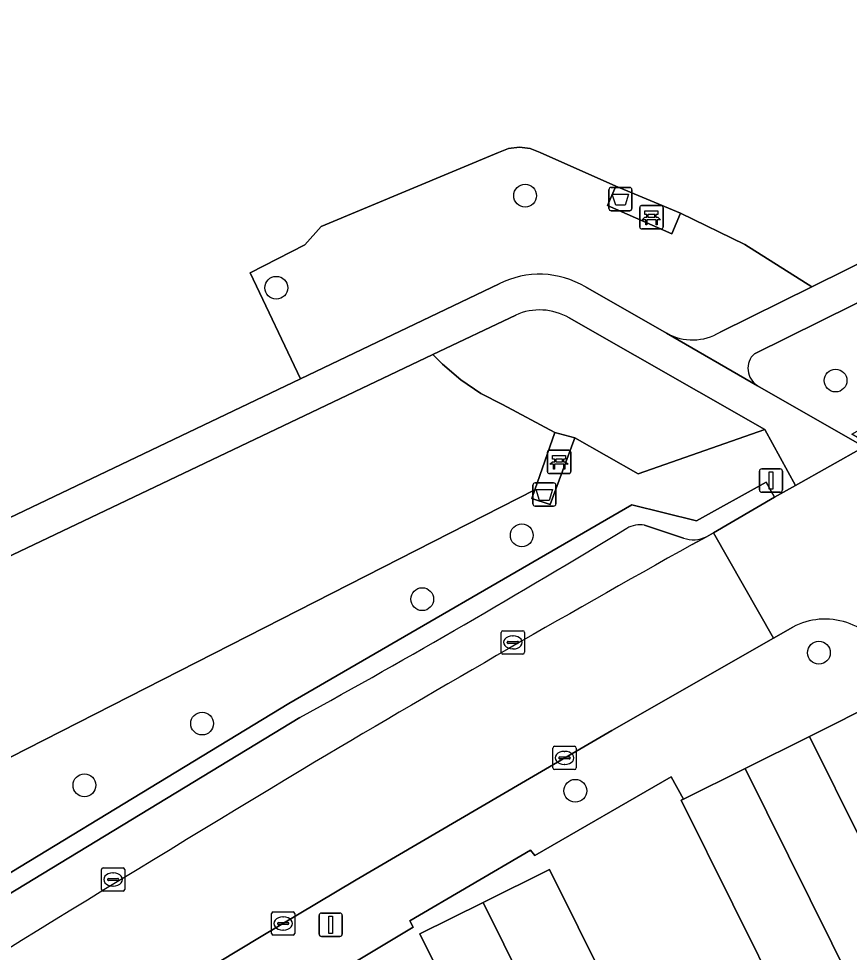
# Model space of a CAD drawing. Extents: x 157793 to 159380, y 380877 to 382313.
# Drawn here: x 158182.96 to 158218.59, y 381585.69 to 381625.72 of the extents above; entities that cross this region are included whole.
import ezdxf

# ---------------------------------------------------------------- set-up
doc = ezdxf.new("R2010")
doc.units = 0
for name, color, linetype in [('IMGEO_Afvalbak', 7, 'Continuous'), ('IMGEO_Bank', 7, 'Continuous'), ('IMGEO_Boom', 7, 'Continuous'), ('IMGEO_Erf', 7, 'Continuous'), ('IMGEO_Groenvoorziening', 7, 'Continuous'), ('IMGEO_Kolk', 7, 'Continuous'), ('IMGEO_Lichtmast', 7, 'Continuous'), ('IMGEO_Pand', 7, 'Continuous'), ('IMGEO_Parkeervlak_open', 7, 'Continuous'), ('IMGEO_Rijbaan_lokaal_open', 7, 'Continuous'), ('IMGEO_Voetpad_halfverhard', 7, 'Continuous'), ('IMGEO_Voetpad_open', 7, 'Continuous')]:
    doc.layers.add(name, color=color, linetype=linetype)

msp = doc.modelspace()

# ---------------------------------------------------------------- linework, layer by layer
at = {"layer": 'IMGEO_Afvalbak'}
for p, q in [((158208.377, 381618.483), (158209.167, 381618.483)), ((158209.167, 381618.483), (158208.377, 381618.483)), ((158208.277, 381617.583), (158208.277, 381618.383)), ((158208.277, 381618.383), (158208.277, 381617.583)), ((158209.267, 381618.383), (158209.267, 381617.583)), ((158209.267, 381617.583), (158209.267, 381618.383)), ((158209.167, 381617.483), (158208.377, 381617.483)), ((158208.377, 381617.483), (158209.167, 381617.483)), ((158205.015, 381604.919), (158205.015, 381605.719)), ((158205.015, 381605.719), (158205.015, 381604.919)), ((158205.115, 381605.819), (158205.905, 381605.819)), ((158205.905, 381605.819), (158205.115, 381605.819)), ((158206.005, 381605.719), (158206.005, 381604.919)), ((158206.005, 381604.919), (158206.005, 381605.719)), ((158205.905, 381604.819), (158205.115, 381604.819)), ((158205.115, 381604.819), (158205.905, 381604.819))]:
    msp.add_line(p, q, dxfattribs=at)
for points in [[(158208.42, 381618.197), (158209.124, 381618.197), (158208.975, 381617.727), (158208.569, 381617.727), (158208.42, 381618.197)], [(158205.158, 381605.533), (158205.862, 381605.533), (158205.713, 381605.063), (158205.307, 381605.063), (158205.158, 381605.533)]]:
    msp.add_lwpolyline(points, dxfattribs=at)
for centre, start, end in [((158208.377, 381618.383), 90, 180), ((158208.377, 381618.383), 90, 180), ((158209.167, 381618.383), 0, 90), ((158209.167, 381618.383), 360, 90), ((158208.377, 381617.583), 180, 270), ((158208.377, 381617.583), 180, 270), ((158209.167, 381617.583), 270, 0), ((158209.167, 381617.583), 270, 0), ((158205.115, 381605.719), 90, 180), ((158205.115, 381605.719), 90, 180), ((158205.905, 381605.719), 0, 90), ((158205.905, 381605.719), 360, 90), ((158205.115, 381604.919), 180, 270), ((158205.115, 381604.919), 180, 270), ((158205.905, 381604.919), 270, 0), ((158205.905, 381604.919), 270, 0)]:
    msp.add_arc(centre, 0.1, start, end, dxfattribs=at)
at = {"layer": 'IMGEO_Bank'}
for p, q in [((158209.6, 381616.777), (158209.6, 381617.618)), ((158209.6, 381617.618), (158209.6, 381616.777)), ((158209.675, 381617.702), (158210.516, 381617.702)), ((158210.516, 381617.702), (158209.675, 381617.702)), ((158210.6, 381617.627), (158210.6, 381616.786)), ((158210.6, 381616.786), (158210.6, 381617.627)), ((158209.909, 381617.208), (158209.909, 381617.314)), ((158209.953, 381617.314), (158209.953, 381617.208)), ((158210.241, 381617.32), (158209.959, 381617.32)), ((158210.247, 381617.208), (158210.247, 381617.314)), ((158210.291, 381617.314), (158210.291, 381617.208)), ((158210.297, 381617.1), (158209.904, 381617.1)), ((158209.959, 381617.202), (158210.241, 381617.202)), ((158210.525, 381616.702), (158209.684, 381616.702)), ((158209.684, 381616.702), (158210.525, 381616.702)), ((158205.717, 381607.214), (158206.558, 381607.214)), ((158206.558, 381607.214), (158205.717, 381607.214)), ((158205.642, 381606.289), (158205.642, 381607.13)), ((158205.642, 381607.13), (158205.642, 381606.289)), ((158205.951, 381606.72), (158205.951, 381606.826)), ((158205.995, 381606.826), (158205.995, 381606.72)), ((158206.283, 381606.832), (158206.001, 381606.832)), ((158206.289, 381606.72), (158206.289, 381606.826)), ((158206.333, 381606.826), (158206.333, 381606.72)), ((158206.642, 381607.139), (158206.642, 381606.298)), ((158206.642, 381606.298), (158206.642, 381607.139)), ((158206.339, 381606.612), (158205.946, 381606.612)), ((158206.001, 381606.714), (158206.283, 381606.714)), ((158206.567, 381606.214), (158205.726, 381606.214)), ((158205.726, 381606.214), (158206.567, 381606.214))]:
    msp.add_line(p, q, dxfattribs=at)
for points in [[(158209.903, 381617.32), (158209.817, 381617.32), (158209.817, 381617.481), (158210.38, 381617.481), (158210.38, 381617.32), (158210.297, 381617.32)], [(158209.847, 381617.1), (158209.705, 381617.1), (158209.817, 381617.202), (158209.903, 381617.202)], [(158209.897, 381617.093), (158209.897, 381616.886), (158209.854, 381616.886), (158209.854, 381617.093)], [(158210.297, 381617.202), (158210.38, 381617.202), (158210.492, 381617.1), (158210.353, 381617.1)], [(158210.347, 381617.093), (158210.347, 381616.886), (158210.303, 381616.886), (158210.303, 381617.093)], [(158205.945, 381606.832), (158205.859, 381606.832), (158205.859, 381606.993), (158206.422, 381606.993), (158206.422, 381606.832), (158206.339, 381606.832)], [(158205.889, 381606.612), (158205.747, 381606.612), (158205.859, 381606.714), (158205.945, 381606.714)], [(158205.939, 381606.605), (158205.939, 381606.398), (158205.896, 381606.398), (158205.896, 381606.605)], [(158206.339, 381606.714), (158206.422, 381606.714), (158206.534, 381606.612), (158206.395, 381606.612)], [(158206.389, 381606.605), (158206.389, 381606.398), (158206.345, 381606.398), (158206.345, 381606.605)]]:
    msp.add_lwpolyline(points, dxfattribs=at)
for centre, radius, start, end in [((158209.678, 381617.624), 0.0779, 92.4484, 184.2845), ((158209.678, 381617.624), 0.0779, 92.4484, 184.2845), ((158210.522, 381617.624), 0.0779, 2.4484, 94.2845), ((158210.522, 381617.624), 0.0779, 2.4484, 94.2845), ((158209.902, 381617.313), 0.00671, 2.8957, 87.1043), ((158209.959, 381617.313), 0.00671, 92.8957, 177.1043), ((158210.241, 381617.313), 0.00671, 2.8957, 87.1043), ((158210.298, 381617.313), 0.00671, 92.8957, 177.1043), ((158209.847, 381617.093), 0.00671, 2.8957, 87.1043), ((158209.904, 381617.093), 0.00671, 92.8957, 177.1043), ((158209.902, 381617.209), 0.00671, 272.8957, 357.1043), ((158209.959, 381617.209), 0.00671, 182.8957, 267.1043), ((158210.241, 381617.209), 0.00671, 272.8957, 357.1043), ((158210.298, 381617.209), 0.00671, 182.8957, 267.1043), ((158210.296, 381617.093), 0.00671, 2.8957, 87.1043), ((158210.353, 381617.093), 0.00671, 92.8957, 177.1043), ((158209.678, 381616.78), 0.0779, 182.4484, 274.2845), ((158209.678, 381616.78), 0.0779, 182.4484, 274.2845), ((158210.522, 381616.78), 0.0779, 272.4484, 4.2845), ((158210.522, 381616.78), 0.0779, 272.4484, 4.2845), ((158205.72, 381607.136), 0.0779, 92.4484, 184.2845), ((158205.72, 381607.136), 0.0779, 92.4484, 184.2845), ((158206.564, 381607.136), 0.0779, 2.4484, 94.2845), ((158206.564, 381607.136), 0.0779, 2.4484, 94.2845), ((158205.944, 381606.825), 0.00671, 2.8957, 87.1043), ((158206.001, 381606.825), 0.00671, 92.8957, 177.1043), ((158206.283, 381606.825), 0.00671, 2.8957, 87.1043), ((158206.34, 381606.825), 0.00671, 92.8957, 177.1043), ((158205.889, 381606.605), 0.00671, 2.8957, 87.1043), ((158205.946, 381606.605), 0.00671, 92.8957, 177.1043), ((158205.944, 381606.721), 0.00671, 272.8957, 357.1043), ((158206.001, 381606.721), 0.00671, 182.8957, 267.1043), ((158206.283, 381606.721), 0.00671, 272.8957, 357.1043), ((158206.34, 381606.721), 0.00671, 182.8957, 267.1043), ((158206.338, 381606.605), 0.00671, 2.8957, 87.1043), ((158206.395, 381606.605), 0.00671, 92.8957, 177.1043), ((158205.72, 381606.292), 0.0779, 182.4484, 274.2845), ((158205.72, 381606.292), 0.0779, 182.4484, 274.2845), ((158206.564, 381606.292), 0.0779, 272.4484, 4.2845), ((158206.564, 381606.292), 0.0779, 272.4484, 4.2845)]:
    msp.add_arc(centre, radius, start, end, dxfattribs=at)
at = {"layer": 'IMGEO_Boom'}
for centre in [(158204.684, 381618.129), (158194.011, 381614.182), (158217.998, 381610.204), (158204.54, 381603.567), (158200.271, 381600.831), (158217.283, 381598.535), (158190.83, 381595.497), (158185.782, 381592.852), (158206.835, 381592.615)]:
    msp.add_circle(centre, 0.489, dxfattribs=at)
at = {"layer": 'IMGEO_Erf'}
msp.add_lwpolyline([(158219.989, 381596.506), (158216.886, 381594.948), (158221.315, 381586.03), (158224.361, 381587.542)], close=True, dxfattribs=at)
for points in [[(158215.809, 381583.295), (158211.381, 381592.214), (158211.473, 381592.26), (158210.945, 381593.215), (158205.095, 381589.838), (158204.907, 381590.073), (158199.732, 381587.041), (158199.883, 381586.769), (158194.165, 381583.344)], [(158205.065, 381576.614), (158200.169, 381586.477), (158202.88, 381587.823), (158205.731, 381589.238), (158210.627, 381579.376)]]:
    msp.add_lwpolyline(points, dxfattribs=at)
at = {"layer": 'IMGEO_Groenvoorziening'}
for points in [[(158150.205, 381588.874), (158195.045, 381610.277), (158192.891, 381614.821), (158195.242, 381616.025), (158195.929, 381616.809), (158203.541, 381619.974), (158203.974, 381620.15), (158204.438, 381620.211), (158204.901, 381620.153), (158205.335, 381619.978), (158208.574, 381618.542), (158211.353, 381617.377), (158214.106, 381616.038), (158216.977, 381614.225), (158271.114, 381641.038), (158261.129, 381661.849), (158257.2, 381659.948), (158245.112, 381654.693), (158244.22, 381655.546), (158243.415, 381656.482), (158242.704, 381657.491), (158242.095, 381658.565), (158241.905, 381658.957), (158134.665, 381607.948)], [(158274.259, 381634.674), (158274.211, 381635.262), (158273.634, 381636.615), (158273.46, 381636.828), (158273.2, 381636.691), (158271.78, 381639.651), (158227.145, 381617.595), (158227.622, 381616.703), (158224.921, 381615.32), (158224.432, 381616.254), (158214.514, 381611.353)], [(158214.656, 381609.979), (158219.226, 381607.367), (158219.424, 381607.478), (158218.689, 381607.912), (158224.718, 381611.289), (158247.025, 381623.023)], [(158213.045, 381612.278), (158216.977, 381614.225), (158214.106, 381616.038), (158211.353, 381617.377), (158210.978, 381616.49), (158208.215, 381617.704), (158208.574, 381618.542), (158205.335, 381619.978), (158204.901, 381620.153), (158204.438, 381620.211), (158203.974, 381620.15), (158203.541, 381619.974), (158195.929, 381616.809), (158195.242, 381616.025), (158192.891, 381614.821), (158195.045, 381610.277), (158203.566, 381614.344)], [(158207.268, 381614.217), (158210.753, 381612.229)], [(158204.28, 381613.011), (158200.724, 381611.318), (158201.133, 381610.902), (158201.925, 381610.228), (158202.79, 381609.649), (158203.715, 381609.174), (158205.958, 381607.972), (158206.811, 381607.749), (158209.526, 381606.2), (158214.964, 381608.099), (158206.569, 381612.889)], [(158205.102, 381605.522), (158205.958, 381607.972), (158203.715, 381609.174), (158202.79, 381609.649), (158201.925, 381610.228), (158201.133, 381610.902), (158200.724, 381611.318), (158151.822, 381588.027)], [(158170.661, 381581.734), (158177.077, 381585.76), (158194.556, 381596.356), (158209.257, 381604.881), (158212.04, 381604.187), (158215.018, 381605.849), (158215.38, 381605.205), (158216.276, 381605.709), (158214.964, 381608.099), (158209.526, 381606.2), (158206.811, 381607.749), (158205.758, 381604.895), (158204.968, 381605.145), (158205.102, 381605.522), (158166.648, 381585.922), (158156.305, 381580.65), (158150.697, 381578.594), (158150.915, 381577.607), (158151.335, 381576.687), (158154.482, 381571.37), (158156.032, 381568.79), (158158.725, 381570.72)], [(158150.118, 381585.513), (158150.697, 381578.594), (158156.305, 381580.65), (158166.648, 381585.922), (158205.102, 381605.522)]]:
    msp.add_lwpolyline(points, dxfattribs=at)
for centre, radius, start, end in [((158205.302, 381610.939), 3.822, 59.0477, 117.0227), ((158205.306, 381610.724), 2.507, 59.7394, 114.1588), ((158211.857, 381614.235), 2.29, 241.1837, 301.2657), ((158215.103, 381610.72), 0.865, 132.9176, 238.8833)]:
    msp.add_arc(centre, radius, start, end, dxfattribs=at)
at = {"layer": 'IMGEO_Kolk'}
for p, q in [((158203.657, 381598.553), (158203.657, 381599.405)), ((158203.732, 381599.479), (158204.584, 381599.479)), ((158204.145, 381599.259), (158204.17, 381599.259)), ((158204.658, 381599.405), (158204.658, 381598.553)), ((158203.916, 381598.973), (158203.916, 381598.985)), ((158204.354, 381598.936), (158203.956, 381598.936)), ((158203.959, 381599.022), (158204.357, 381599.022)), ((158204.4, 381598.985), (158204.4, 381598.973)), ((158204.584, 381598.479), (158203.732, 381598.479)), ((158204.168, 381598.699), (158204.143, 381598.699)), ((158205.875, 381593.598), (158205.875, 381594.45)), ((158205.95, 381594.524), (158206.802, 381594.524)), ((158206.876, 381594.45), (158206.876, 381593.598)), ((158206.134, 381594.018), (158206.134, 381594.03)), ((158206.177, 381594.067), (158206.575, 381594.067)), ((158206.363, 381594.304), (158206.388, 381594.304)), ((158206.618, 381594.03), (158206.618, 381594.018)), ((158206.572, 381593.981), (158206.174, 381593.981)), ((158206.386, 381593.744), (158206.361, 381593.744)), ((158206.802, 381593.524), (158205.95, 381593.524)), ((158186.51, 381588.387), (158186.51, 381589.239)), ((158186.585, 381589.313), (158187.437, 381589.313)), ((158187.511, 381589.239), (158187.511, 381588.387)), ((158186.769, 381588.807), (158186.769, 381588.819)), ((158186.812, 381588.856), (158187.21, 381588.856)), ((158186.998, 381589.093), (158187.023, 381589.093)), ((158187.253, 381588.819), (158187.253, 381588.807)), ((158187.207, 381588.77), (158186.809, 381588.77)), ((158187.021, 381588.533), (158186.996, 381588.533)), ((158187.437, 381588.313), (158186.585, 381588.313)), ((158193.806, 381586.501), (158193.806, 381587.353)), ((158193.881, 381587.427), (158194.733, 381587.427)), ((158194.294, 381587.207), (158194.319, 381587.207)), ((158194.807, 381587.353), (158194.807, 381586.501)), ((158194.065, 381586.921), (158194.065, 381586.933)), ((158194.503, 381586.884), (158194.105, 381586.884)), ((158194.108, 381586.97), (158194.506, 381586.97)), ((158194.549, 381586.933), (158194.549, 381586.921)), ((158194.733, 381586.427), (158193.881, 381586.427)), ((158194.317, 381586.647), (158194.292, 381586.647))]:
    msp.add_line(p, q, dxfattribs=at)
for points in [[(158203.657, 381598.553), (158203.657, 381599.405)], [(158203.732, 381599.479), (158204.584, 381599.479)], [(158204.658, 381599.405), (158204.658, 381598.553)], [(158204.584, 381598.479), (158203.732, 381598.479)], [(158205.875, 381593.598), (158205.875, 381594.45)], [(158205.95, 381594.524), (158206.802, 381594.524)], [(158206.876, 381594.45), (158206.876, 381593.598)], [(158206.802, 381593.524), (158205.95, 381593.524)], [(158186.51, 381588.387), (158186.51, 381589.239)], [(158186.585, 381589.313), (158187.437, 381589.313)], [(158187.511, 381589.239), (158187.511, 381588.387)], [(158187.437, 381588.313), (158186.585, 381588.313)], [(158193.806, 381586.501), (158193.806, 381587.353)], [(158193.881, 381587.427), (158194.733, 381587.427)], [(158194.807, 381587.353), (158194.807, 381586.501)], [(158194.733, 381586.427), (158193.881, 381586.427)]]:
    msp.add_lwpolyline(points, dxfattribs=at)
for centre, radius, start, end in [((158203.734, 381599.403), 0.0765, 91.552, 178.448), ((158203.734, 381599.403), 0.0765, 91.552, 178.448), ((158204.582, 381599.403), 0.0765, 1.552, 88.448), ((158204.582, 381599.403), 0.0765, 1.552, 88.448), ((158203.956, 381598.982), 0.0403, 85.8775, 175.7526), ((158203.953, 381598.972), 0.0366, 178.938, 274.7102), ((158204.357, 381598.979), 0.043, 264.8664, 352.4533), ((158204.361, 381598.984), 0.0386, 1.7309, 96.639), ((158203.734, 381598.555), 0.0765, 181.552, 268.448), ((158203.734, 381598.555), 0.0765, 181.552, 268.448), ((158204.582, 381598.555), 0.0765, 271.552, 358.448), ((158204.582, 381598.555), 0.0765, 271.552, 358.448), ((158205.952, 381594.448), 0.0765, 91.552, 178.448), ((158205.952, 381594.448), 0.0765, 91.552, 178.448), ((158206.8, 381594.448), 0.0765, 1.552, 88.448), ((158206.8, 381594.448), 0.0765, 1.552, 88.448), ((158206.174, 381594.027), 0.0403, 85.8775, 175.7526), ((158206.171, 381594.017), 0.0366, 178.938, 274.7102), ((158206.575, 381594.024), 0.043, 264.8664, 352.4533), ((158206.579, 381594.029), 0.0386, 1.7309, 96.639), ((158205.952, 381593.6), 0.0765, 181.552, 268.448), ((158205.952, 381593.6), 0.0765, 181.552, 268.448), ((158206.8, 381593.6), 0.0765, 271.552, 358.448), ((158206.8, 381593.6), 0.0765, 271.552, 358.448), ((158186.587, 381589.237), 0.0765, 91.552, 178.448), ((158186.587, 381589.237), 0.0765, 91.552, 178.448), ((158187.435, 381589.237), 0.0765, 1.552, 88.448), ((158187.435, 381589.237), 0.0765, 1.552, 88.448), ((158186.809, 381588.816), 0.0403, 85.8775, 175.7526), ((158186.806, 381588.806), 0.0366, 178.938, 274.7102), ((158187.21, 381588.813), 0.043, 264.8664, 352.4533), ((158187.214, 381588.818), 0.0386, 1.7309, 96.639), ((158186.587, 381588.389), 0.0765, 181.552, 268.448), ((158186.587, 381588.389), 0.0765, 181.552, 268.448), ((158187.435, 381588.389), 0.0765, 271.552, 358.448), ((158187.435, 381588.389), 0.0765, 271.552, 358.448), ((158193.883, 381587.351), 0.0765, 91.552, 178.448), ((158193.883, 381587.351), 0.0765, 91.552, 178.448), ((158194.731, 381587.351), 0.0765, 1.552, 88.448), ((158194.731, 381587.351), 0.0765, 1.552, 88.448), ((158194.105, 381586.93), 0.0403, 85.8775, 175.7526), ((158194.102, 381586.92), 0.0366, 178.938, 274.7102), ((158194.506, 381586.927), 0.043, 264.8664, 352.4533), ((158194.51, 381586.932), 0.0386, 1.7309, 96.639), ((158193.883, 381586.503), 0.0765, 181.552, 268.448), ((158193.883, 381586.503), 0.0765, 181.552, 268.448), ((158194.731, 381586.503), 0.0765, 271.552, 358.448), ((158194.731, 381586.503), 0.0765, 271.552, 358.448)]:
    msp.add_arc(centre, radius, start, end, dxfattribs=at)
for centre, major_axis, ratio, start_param, end_param in [((158204.144, 381598.979), (-0.387, 0.002), 0.722429, 4.712389, 7.853982), ((158204.169, 381598.979), (-0.39, 0.002), 0.717154, 1.570796, 4.712389), ((158206.362, 381594.024), (-0.387, 0.002), 0.722429, 4.712389, 7.853982), ((158206.387, 381594.024), (-0.39, 0.002), 0.717154, 1.570796, 4.712389), ((158186.997, 381588.813), (-0.387, 0.002), 0.722429, 4.712389, 7.853982), ((158187.022, 381588.813), (-0.39, 0.002), 0.717154, 1.570796, 4.712389), ((158194.293, 381586.927), (-0.387, 0.002), 0.722429, 4.712389, 7.853982), ((158194.318, 381586.927), (-0.39, 0.002), 0.717154, 1.570796, 4.712389)]:
    msp.add_ellipse(centre, major_axis=major_axis, ratio=ratio, start_param=start_param, end_param=end_param, dxfattribs=at)
at = {"layer": 'IMGEO_Lichtmast'}
for p, q in [((158214.831, 381606.417), (158215.621, 381606.417)), ((158215.621, 381606.417), (158214.831, 381606.417)), ((158214.731, 381605.517), (158214.731, 381606.317)), ((158214.731, 381606.317), (158214.731, 381605.517)), ((158215.721, 381606.317), (158215.721, 381605.517)), ((158215.721, 381605.517), (158215.721, 381606.317)), ((158215.621, 381605.417), (158214.831, 381605.417)), ((158214.831, 381605.417), (158215.621, 381605.417)), ((158195.849, 381586.473), (158195.849, 381587.273)), ((158195.849, 381587.273), (158195.849, 381586.473)), ((158195.949, 381587.373), (158196.739, 381587.373)), ((158196.739, 381587.373), (158195.949, 381587.373)), ((158196.839, 381587.273), (158196.839, 381586.473)), ((158196.839, 381586.473), (158196.839, 381587.273)), ((158196.739, 381586.373), (158195.949, 381586.373)), ((158195.949, 381586.373), (158196.739, 381586.373))]:
    msp.add_line(p, q, dxfattribs=at)
for points in [[(158215.151, 381606.292), (158215.301, 381606.292), (158215.301, 381605.542), (158215.151, 381605.542), (158215.151, 381606.292)], [(158196.269, 381587.248), (158196.419, 381587.248), (158196.419, 381586.498), (158196.269, 381586.498), (158196.269, 381587.248)]]:
    msp.add_lwpolyline(points, dxfattribs=at)
for centre, start, end in [((158214.831, 381606.317), 90, 180), ((158214.831, 381606.317), 90, 180), ((158215.621, 381606.317), 0, 90), ((158215.621, 381606.317), 360, 90), ((158214.831, 381605.517), 180, 270), ((158214.831, 381605.517), 180, 270), ((158215.621, 381605.517), 270, 0), ((158215.621, 381605.517), 270, 0), ((158195.949, 381587.273), 90, 180), ((158195.949, 381587.273), 90, 180), ((158196.739, 381587.273), 0, 90), ((158196.739, 381587.273), 360, 90), ((158195.949, 381586.473), 180, 270), ((158195.949, 381586.473), 180, 270), ((158196.739, 381586.473), 270, 0), ((158196.739, 381586.473), 270, 0)]:
    msp.add_arc(centre, 0.1, start, end, dxfattribs=at)
at = {"layer": 'IMGEO_Pand'}
for points in [[(158224.704, 381572.641), (158230.365, 381575.451), (158228.311, 381579.587), (158224.361, 381587.542), (158221.315, 381586.03), (158216.886, 381594.948), (158214.125, 381593.577), (158222.498, 381576.701), (158222.651, 381576.777)], [(158224.704, 381572.641), (158222.651, 381576.777), (158222.498, 381576.701), (158214.125, 381593.577), (158211.473, 381592.26), (158211.381, 381592.214), (158215.809, 381583.295), (158212.715, 381581.759), (158213.251, 381580.679), (158213.444, 381580.775), (158216.851, 381573.899), (158217.045, 381573.995), (158217.592, 381572.897), (158219.1, 381569.859)], [(158211.729, 381569.986), (158213.553, 381566.314), (158216.315, 381567.686), (158214.492, 381571.358), (158217.592, 381572.897), (158217.045, 381573.995), (158216.851, 381573.899), (158213.444, 381580.775), (158213.251, 381580.679), (158210.627, 381579.376), (158205.731, 381589.238), (158202.88, 381587.823)], [(158206.074, 381567.178), (158211.729, 381569.986), (158202.88, 381587.823), (158200.169, 381586.477), (158205.065, 381576.614), (158202.118, 381575.151)]]:
    msp.add_lwpolyline(points, close=True, dxfattribs=at)
at = {"layer": 'IMGEO_Parkeervlak_open'}
for points in [[(158211.476, 381603.445), (158209.807, 381604.004)], [(158211.849, 381603.172), (158212.456, 381603.502)], [(158195.02, 381595.758), (158177.519, 381585.144), (158160.451, 381574.241), (158160.245, 381574.113)]]:
    msp.add_lwpolyline(points, dxfattribs=at)
for centre, radius, start, end in [((158209.622, 381602.825), 1.193, 81.0769, 119.0842), ((158017.927, 381918.124), 367.806, 298.78232, 301.30587), ((158211.894, 381604.711), 1.333, 251.7283, 294.9292), ((158549.488, 380998.705), 692.374, 119.186548, 120.783457), ((159028.908, 380209.383), 1615.869, 121.063667, 122.005164)]:
    msp.add_arc(centre, radius, start, end, dxfattribs=at)
at = {"layer": 'IMGEO_Rijbaan_lokaal_open'}
for points in [[(158225.771, 381604.921), (158227.022, 381605.619), (158224.426, 381610.205), (158219.424, 381607.478), (158219.226, 381607.367), (158216.276, 381605.709), (158215.38, 381605.205), (158212.758, 381603.678), (158215.342, 381599.166), (158216.163, 381599.634)], [(158183.619, 381580.473), (158187.198, 381582.647), (158193.298, 381586.323), (158197.442, 381588.804), (158204.527, 381592.945), (158208.404, 381595.207), (158215.342, 381599.166), (158212.758, 381603.678), (158212.456, 381603.502), (158211.849, 381603.172)]]:
    msp.add_lwpolyline(points, dxfattribs=at)
for centre, radius, start, end in [((158549.488, 380998.705), 692.374, 119.186548, 120.783457), ((158217.544, 381597.02), 2.957, 25.4454, 117.846), ((159028.908, 380209.383), 1615.869, 121.063667, 122.005164)]:
    msp.add_arc(centre, radius, start, end, dxfattribs=at)
at = {"layer": 'IMGEO_Voetpad_halfverhard'}
for points in [[(158224.432, 381616.254), (158227.145, 381617.595), (158271.78, 381639.651), (158271.114, 381641.038), (158216.977, 381614.225), (158213.045, 381612.278)], [(158214.514, 381611.353), (158224.432, 381616.254)], [(158203.566, 381614.344), (158195.045, 381610.277), (158150.205, 381588.874), (158150.882, 381587.348)], [(158210.753, 381612.229), (158207.268, 381614.217)], [(158151.822, 381588.027), (158200.724, 381611.318), (158204.28, 381613.011)], [(158206.569, 381612.889), (158214.964, 381608.099), (158216.276, 381605.709), (158219.226, 381607.367), (158214.656, 381609.979), (158210.753, 381612.229)], [(158210.753, 381612.229), (158214.656, 381609.979)]]:
    msp.add_lwpolyline(points, dxfattribs=at)
for centre, radius, start, end in [((158205.302, 381610.939), 3.822, 59.0477, 117.0227), ((158205.306, 381610.724), 2.507, 59.7394, 114.1588), ((158211.857, 381614.235), 2.29, 241.1837, 301.2657), ((158215.103, 381610.72), 0.865, 132.9176, 238.8833)]:
    msp.add_arc(centre, radius, start, end, dxfattribs=at)
at = {"layer": 'IMGEO_Voetpad_open'}
for points in [[(158208.574, 381618.542), (158208.215, 381617.704), (158210.978, 381616.49), (158211.353, 381617.377)], [(158205.958, 381607.972), (158205.102, 381605.522), (158204.968, 381605.145), (158205.758, 381604.895), (158206.811, 381607.749)]]:
    msp.add_lwpolyline(points, close=True, dxfattribs=at)
for points in [[(158212.456, 381603.502), (158212.758, 381603.678), (158215.38, 381605.205), (158215.018, 381605.849), (158212.04, 381604.187), (158209.257, 381604.881), (158194.556, 381596.356), (158177.077, 381585.76), (158170.661, 381581.734), (158160.052, 381574.873), (158160.451, 381574.241), (158177.519, 381585.144), (158195.02, 381595.758)], [(158209.807, 381604.004), (158211.476, 381603.445)], [(158216.163, 381599.634), (158215.342, 381599.166), (158208.404, 381595.207), (158204.527, 381592.945), (158197.442, 381588.804), (158193.298, 381586.323), (158187.198, 381582.647), (158183.619, 381580.473), (158176.194, 381575.813), (158172.404, 381573.353), (158164.9, 381568.534), (158161.399, 381566.209)], [(158194.165, 381583.344), (158199.883, 381586.769), (158199.732, 381587.041), (158204.907, 381590.073), (158205.095, 381589.838), (158210.945, 381593.215), (158211.473, 381592.26), (158214.125, 381593.577), (158216.886, 381594.948), (158219.989, 381596.506), (158220.86, 381596.956), (158220.214, 381598.29)]]:
    msp.add_lwpolyline(points, dxfattribs=at)
for centre, radius, start, end in [((158209.622, 381602.825), 1.193, 81.0769, 119.0842), ((158017.927, 381918.124), 367.806, 298.78232, 301.30587), ((158211.894, 381604.711), 1.333, 251.7283, 294.9292), ((158217.544, 381597.02), 2.957, 25.4454, 117.846)]:
    msp.add_arc(centre, radius, start, end, dxfattribs=at)

doc.saveas('drawing.dxf')
